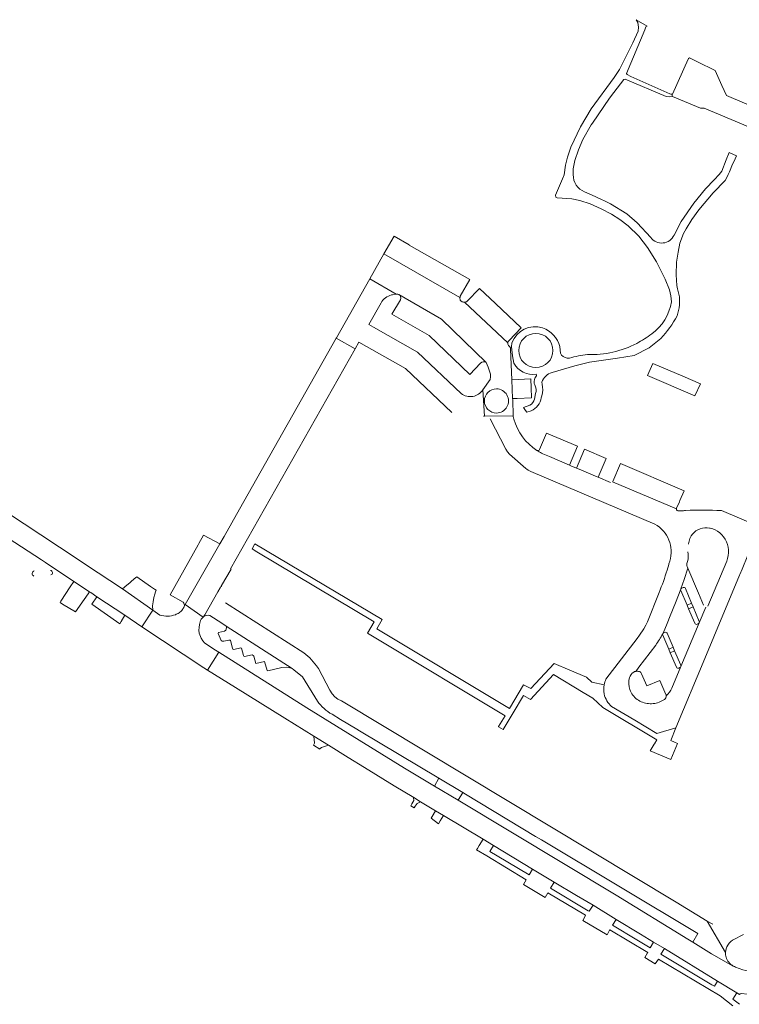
# Model space of a CAD drawing. Header units: metres. Extents: x 166325 to 190320, y 381923 to 404576.
# Tile 553 of 656: x 171428 to 171611, y 393660 to 393911. Entities that reach past the tile are written whole.
import ezdxf

# ---------------------------------------------------------------- set-up
doc = ezdxf.new("R2010")
doc.units = ezdxf.units.M
for name, color, linetype, lineweight in [('B-WE-VH-VERHARDING_ASFALT-GV', 8, 'Continuous', 18), ('B-WE-VH-VERHARDING_BETONSTRAATSTEEN-GV', 8, 'Continuous', 18), ('B-WE-VH-VERHARDING_HALFVERHARDING-GV', 8, 'Continuous', 18), ('B-WE-VH-VERHARDING_STRAATBAKSTEEN-GV', 8, 'Continuous', 18), ('X-XX-AL-TEKENBLAD-T50', 4, 'Continuous', 50)]:
    doc.layers.add(name, color=color, linetype=linetype, lineweight=lineweight)
doc.styles.add('NLCS-ISO-M500-T50', font='NLCS-ISO.ttf', dxfattribs={"height": 2.5})

msp = doc.modelspace()

# ---------------------------------------------------------------- linework, layer by layer
at = {"layer": 'B-WE-VH-VERHARDING_ASFALT-GV', "flags": 128}
msp.add_lwpolyline([(171405.524, 393791.628), (171412.928, 393786.484), (171421.67, 393780.782), (171422.814, 393780.036), (171426.663, 393777.541), (171433.472, 393773.129), (171434.512, 393772.455), (171441.67, 393767.687), (171445.673, 393765.021), (171445.967, 393764.825), (171447.572, 393763.756), (171454.64, 393759.048), (171458.993, 393756.148), (171461.761, 393760.317), (171454.02, 393765.796), (171444.659, 393772), (171442.74, 393773.272), (171433.302, 393779.527), (171416.259, 393790.713), (171408.877, 393795.712), (171408.516, 393795.273)], close=True, dxfattribs=at)
for points in [[(171609.458, 393669.755), (171603.881, 393672.828), (171599.155, 393675.842), (171597.929, 393676.624), (171579.625, 393687.839), (171539.463, 393711.945), (171533.412, 393715.577), (171525.846, 393720.118), (171508.496, 393730.82), (171500.986, 393735.454), (171478.532, 393749.681), (171475.663, 393745.095), (171482.829, 393740.65), (171495.381, 393732.866), (171502.766, 393728.286), (171506.431, 393726.013), (171511.496, 393722.872), (171515.618, 393720.316), (171523.147, 393715.646), (171528.14, 393712.643), (171529.918, 393711.574), (171533.709, 393709.293), (171535.715, 393708.087), (171545.805, 393702.018), (171548.42, 393700.445), (171558.411, 393694.436), (171563.871, 393691.152), (171569.591, 393687.712), (171573.809, 393685.218), (171579.68, 393681.643), (171585.891, 393677.86), (171589.187, 393675.853), (171591.92, 393674.189), (171605.472, 393665.936)], [(171605.472, 393665.936), (171610.386, 393662.943), (171611.065, 393662.53), (171611.186, 393662.657), (171611.481, 393662.745), (171613.088, 393662.639), (171613.433, 393668.444), (171611.89, 393668.822), (171610.015, 393669.498)]]:
    msp.add_lwpolyline(points, dxfattribs=at)
at = {"layer": 'B-WE-VH-VERHARDING_ASFALT-GV'}
msp.add_lwpolyline([(171610.015, 393669.498, -0.0415575), (171609.458, 393669.755)], format="xyb", dxfattribs=at)
at = {"layer": 'B-WE-VH-VERHARDING_BETONSTRAATSTEEN-GV', "flags": 128}
for points in [[(171600.347, 393899.958), (171598.326, 393900.945), (171598.076, 393900.758), (171597.977, 393900.647), (171593.959, 393891.716), (171593.87, 393891.519)], [(171594.028, 393891.149), (171601.134, 393888.116), (171602.053, 393888.16), (171611.512, 393884.182), (171616.855, 393881.898), (171660.273, 393863.361), (171663.535, 393862.064), (171663.716, 393862.003), (171665.752, 393861.172), (171666.648, 393860.773), (171668.634, 393865.433), (171668.214, 393865.616), (171667.999, 393865.709), (171665.899, 393866.585), (171607.695, 393891.329), (171606.551, 393893.915), (171604.852, 393897.756), (171600.347, 393899.958)], [(171522.508, 393840.599), (171522.737, 393840.648), (171523.721, 393840.824), (171516.994, 393844.707), (171508.513, 393829.715), (171508.461, 393829.623), (171513.253, 393826.845), (171514.215, 393828.544), (171526.063, 393821.882), (171537.867, 393810.666)], [(171517.933, 393832.381), (171516.73, 393833.062), (171519.828, 393838.597)], [(171546.576, 393823.399), (171535.236, 393834.46), (171524.389, 393840.709), (171524.694, 393840.419), (171524.83, 393840.193), (171524.892, 393839.769), (171524.773, 393839.365), (171522.587, 393835.701), (171532.107, 393830.234), (171542.4, 393820.315), (171545.155, 393823.198)], [(171540.242, 393815.475), (171529.103, 393826.056), (171517.933, 393832.381)], [(171546.202, 393809.737), (171545.757, 393816.471)], [(171553.62, 393808.978), (171553.458, 393809.67), (171553.435, 393809.801), (171546.202, 393809.737)], [(171547.643, 393809.09), (171551.591, 393801.303), (171552.021, 393800.631), (171552.509, 393800.045), (171556.636, 393796.452)], [(171562.702, 393799.439), (171567.796, 393797.275), (171569.793, 393802.067), (171561.933, 393805.376), (171560.186, 393801.22)], [(171560.674, 393800.296), (171560.967, 393800.123), (171562.702, 393799.439)], [(171569.552, 393796.535), (171568.153, 393797.124), (171567.796, 393797.275), (171562.702, 393799.439), (171560.967, 393800.123), (171560.674, 393800.296)], [(171578.188, 393792.865), (171575.11, 393794.174), (171574.366, 393794.491), (171570.242, 393796.244), (171569.552, 393796.535)], [(171580.767, 393797.646), (171578.844, 393793.129)], [(171595.037, 393786.296), (171595.733, 393787.929), (171595.888, 393788.292), (171596.934, 393790.744), (171580.767, 393797.646)], [(171557.982, 393795.61), (171582.676, 393785.125), (171589.528, 393782.231)], [(171594.998, 393786.114), (171578.747, 393792.982)], [(171578.509, 393735.804), (171584.383, 393732.318), (171589.965, 393728.948), (171594.838, 393730.374), (171602.219, 393748.016), (171604.484, 393753.561), (171611.044, 393769.228), (171611.142, 393769.461), (171611.704, 393770.805), (171613.188, 393774.348), (171616.215, 393781.578), (171606.423, 393785.691)], [(171597.313, 393785.711), (171597.06, 393785.695), (171596.808, 393785.678), (171596.628, 393785.665), (171596.448, 393785.652), (171595.525, 393785.6)], [(171598.046, 393777.152), (171598.059, 393777.237), (171598.211, 393777.943), (171598.441, 393778.628), (171598.745, 393779.283), (171599.058, 393779.701), (171599.478, 393780.138), (171599.952, 393780.516), (171600.471, 393780.829), (171601.027, 393781.07), (171601.61, 393781.236), (171602.21, 393781.325), (171602.816, 393781.333), (171603.418, 393781.262), (171603.578, 393781.228), (171604.24, 393781.036), (171604.875, 393780.769), (171605.475, 393780.43), (171606.032, 393780.024), (171606.539, 393779.556), (171606.987, 393779.033), (171607.373, 393778.461), (171607.401, 393778.412), (171607.721, 393777.766), (171607.967, 393777.089), (171608.137, 393776.388), (171608.228, 393775.673), (171608.24, 393774.952), (171608.172, 393774.235), (171608.025, 393773.529), (171607.8, 393772.844), (171603.004, 393761.395)], [(171478.825, 393777.255), (171474.669, 393779.459), (171473.482, 393777.338), (171473.292, 393776.999), (171466.168, 393764.279), (171469.486, 393762.377)], [(171469.773, 393761.31), (171470.002, 393761.831), (171478.825, 393777.255)], [(171518.781, 393755.589), (171520.157, 393757.936), (171487.695, 393777.277), (171487.06, 393775.95), (171488.22, 393775.206), (171518.081, 393757.403), (171516.358, 393754.513), (171518.954, 393752.954), (171551.397, 393733.471), (171549.749, 393730.729), (171549.715, 393730.672), (171550.923, 393729.953), (171553.463, 393734.218), (171556.106, 393738.656), (171557.851, 393737.617), (171563.69, 393743.941), (171571.27, 393739.422), (171573.687, 393737.993), (171576.302, 393735.54), (171590.041, 393727.35), (171589.41, 393726.344), (171589.362, 393726.267), (171588.301, 393724.504), (171593.542, 393722.314), (171595.25, 393726.401), (171594.505, 393726.72), (171593.531, 393727.137), (171594.838, 393730.374), (171589.965, 393728.948), (171584.383, 393732.318), (171578.509, 393735.804)], [(171591.503, 393754.337), (171591.594, 393754.473), (171592.6, 393756.936), (171593.386, 393758.873), (171594.73, 393762.18), (171596.079, 393765.693), (171596.099, 393765.749), (171596.959, 393768.19), (171597.889, 393771.043), (171597.707, 393771.473)], [(171593.271, 393772.852), (171593.068, 393772.109), (171593.037, 393771.999), (171592.617, 393770.531)], [(171601.844, 393761.656), (171600.588, 393764.662), (171597.889, 393771.043), (171596.959, 393768.19), (171596.099, 393765.749)], [(171597.667, 393772.231), (171597.817, 393772.755)], [(171596.103, 393765.387), (171597.699, 393761.625), (171598.848, 393762.102), (171597.261, 393765.854)], [(171596.691, 393766.135), (171596.331, 393765.976)], [(171597.261, 393765.854), (171598.848, 393762.102), (171599.237, 393761.182), (171600.796, 393757.495)], [(171590.585, 393764.871), (171587.599, 393757.422), (171587.212, 393756.512), (171586.726, 393755.616), (171585.608, 393753.953), (171585.006, 393753.141), (171577.067, 393742.83)], [(171596.079, 393765.693), (171594.73, 393762.18), (171593.386, 393758.873), (171592.6, 393756.936), (171591.594, 393754.473), (171591.726, 393754.568), (171592.068, 393754.703)], [(171596.099, 393765.749), (171596.079, 393765.693)], [(171599.648, 393757.028), (171598.087, 393760.71), (171597.699, 393761.625), (171596.103, 393765.387)], [(171469.656, 393761.054), (171469.449, 393760.712), (171469.317, 393760.494)], [(171474.588, 393758.577), (171470.002, 393761.831), (171469.773, 393761.31)], [(171602.477, 393761.145), (171600.794, 393757.133), (171596.115, 393745.978), (171593.822, 393740.531)], [(171599.237, 393761.182), (171598.087, 393760.71), (171599.648, 393757.028)], [(171600.796, 393757.495), (171599.237, 393761.182)], [(171600.794, 393757.133), (171602.477, 393761.145)], [(171463.567, 393759.108), (171461.761, 393760.317), (171458.993, 393756.148), (171474.755, 393745.658), (171475.663, 393745.095), (171478.532, 393749.681), (171477.328, 393750.443), (171474.95, 393752.068), (171474.46, 393752.572), (171474.049, 393753.257), (171473.568, 393754.531)], [(171480.054, 393754.966), (171478.481, 393754.652), (171478.433, 393754.424), (171479.171, 393752.621), (171479.383, 393752.49), (171479.625, 393752.432), (171479.828, 393752.444), (171481.13, 393752.73), (171481.416, 393752.683), (171481.563, 393752.626), (171482.055, 393750.669), (171482.172, 393750.43), (171482.387, 393750.369), (171484.174, 393750.802), (171484.299, 393750.697), (171484.806, 393748.836), (171484.916, 393748.613), (171485.109, 393748.522), (171487.059, 393748.999), (171487.347, 393748.789), (171487.45, 393748.617), (171487.95, 393746.771), (171490.204, 393747.268), (171490.85, 393745.012), (171491.027, 393744.914), (171494.637, 393745.743), (171495.7, 393745.84), (171496.338, 393745.746), (171497.191, 393745.48), (171480.476, 393756.277)], [(171593.822, 393740.531), (171596.115, 393745.978), (171600.794, 393757.133)], [(171600.236, 393756.766), (171600.558, 393756.907)], [(171576.581, 393741.304), (171573.456, 393742), (171572.072, 393743.301), (171567.841, 393745.093), (171563.863, 393746.81), (171557.933, 393740.381), (171556.116, 393741.329), (171552.495, 393735.3), (171518.781, 393755.589)], [(171592.068, 393754.703), (171591.726, 393754.568), (171591.594, 393754.473), (171591.503, 393754.337)], [(171591.51, 393753.979), (171593.017, 393750.437), (171594.145, 393750.964), (171592.658, 393754.463)], [(171594.972, 393745.84), (171593.404, 393749.526), (171593.017, 393750.437), (171591.51, 393753.979)], [(171592.658, 393754.463), (171594.145, 393750.964), (171594.538, 393750.038), (171596.098, 393746.366)], [(171589.718, 393751.461), (171585.46, 393745.872), (171584.624, 393744.775)], [(171594.538, 393750.038), (171593.404, 393749.526), (171594.972, 393745.84)], [(171596.098, 393746.366), (171594.538, 393750.038)], [(171595.864, 393745.755), (171595.576, 393745.626)], [(171586.138, 393744.173), (171587.421, 393741.125), (171590.805, 393742.489), (171592.33, 393738.906)], [(171591.973, 393737.65), (171590.949, 393737.068)], [(171611.078, 393660.04), (171609.362, 393661.353), (171610.386, 393662.943), (171605.472, 393665.936), (171604.664, 393664.619), (171604.012, 393665.009), (171591.016, 393672.792), (171591.92, 393674.189), (171589.187, 393675.853), (171588.267, 393674.438), (171584.94, 393676.431), (171578.7, 393680.167), (171579.68, 393681.643), (171573.809, 393685.218), (171572.805, 393683.697), (171572.557, 393683.846), (171562.941, 393689.604), (171563.871, 393691.152), (171558.411, 393694.436), (171557.518, 393692.941), (171549.406, 393697.813), (171547.537, 393698.935), (171548.42, 393700.445), (171545.805, 393702.018), (171544.83, 393700.45), (171544.379, 393699.724), (171544.14, 393699.34), (171546.738, 393697.78), (171556.792, 393691.743), (171556.062, 393690.505), (171561.553, 393687.212), (171562.304, 393688.433), (171571.888, 393682.678), (171571.857, 393682.621), (171571.209, 393681.379), (171577.329, 393677.726), (171577.993, 393678.899), (171578.04, 393678.984), (171587.719, 393673.171), (171587.672, 393673.095), (171586.947, 393671.903), (171589.574, 393670.295), (171590.391, 393671.475), (171590.436, 393671.54), (171606.09, 393662.14), (171609.316, 393659.608)], [(171604.215, 393680.386), (171602.848, 393681.211), (171607.468, 393673.192)], [(171609.775, 393676.639), (171611.708, 393677.63), (171612.068, 393677.814)]]:
    msp.add_lwpolyline(points, dxfattribs=at)
at = {"layer": 'B-WE-VH-VERHARDING_BETONSTRAATSTEEN-GV'}
for points in [[(171593.87, 393891.519, 0.2983013), (171594.028, 393891.149)], [(171519.828, 393838.597, -0.2037546), (171522.508, 393840.599)], [(171545.155, 393823.198, -0.3947579), (171546.576, 393823.399)], [(171545.757, 393816.471, -0.4376847), (171540.242, 393815.475)], [(171549.205, 393816.679, 0.9998373), (171549.205, 393810.532)], [(171549.205, 393810.532, 1.0001627), (171549.205, 393816.679)], [(171545.914, 393809.725, -0.0346621), (171546.202, 393809.737)], [(171559.486, 393800.992, -0.1809855), (171553.62, 393808.978)], [(171560.186, 393801.22, -0.2998318), (171559.486, 393800.992)], [(171560.674, 393800.296, -0.0234207), (171559.486, 393800.992)], [(171556.636, 393796.452, 0.0741086), (171557.982, 393795.61)], [(171578.844, 393793.129, -0.0897547), (171578.747, 393792.982)], [(171594.998, 393786.114, -0.093809), (171595.037, 393786.296)], [(171595.525, 393785.6, -0.439017), (171594.998, 393786.114)], [(171606.423, 393785.691, 0.031833), (171597.313, 393785.711)], [(171589.528, 393782.231, -0.3581581), (171593.271, 393772.852)], [(171597.817, 393772.755, 0.1188378), (171597.917, 393775.229)], [(171597.707, 393771.473, -0.2057886), (171597.667, 393772.231)], [(171431.61, 393770.326, 0.7357606), (171431.507, 393769.028)], [(171435.84, 393769.305, 0.8091176), (171435.711, 393770.463)], [(171592.617, 393770.531, -0.0223044), (171590.585, 393764.871)], [(171596.331, 393765.976, 0.1939005), (171596.099, 393765.749)], [(171597.261, 393765.854, 0.4194216), (171596.691, 393766.135)], [(171596.079, 393765.693, 0.1829069), (171596.103, 393765.387)], [(171469.486, 393762.377, -0.2856043), (171469.773, 393761.31)], [(171469.773, 393761.31, -0.0667466), (171469.656, 393761.054)], [(171467.513, 393759.198, -0.1687832), (171463.567, 393759.108)], [(171468.442, 393759.669, -0.0665623), (171467.513, 393759.198)], [(171469.317, 393760.494, -0.0775463), (171468.442, 393759.669)], [(171473.787, 393757.377, -0.1512884), (171474.588, 393758.577)], [(171473.568, 393754.531, -0.0994438), (171473.787, 393757.377)], [(171480.476, 393756.277, -0.3171134), (171480.054, 393754.966)], [(171600.236, 393756.766, -0.4047318), (171599.648, 393757.028)], [(171600.558, 393756.907, 0.4145158), (171600.796, 393757.495)], [(171589.718, 393751.461, 0.0328821), (171591.503, 393754.337)], [(171591.503, 393754.337, 0.2039424), (171591.51, 393753.979)], [(171592.658, 393754.463, 0.402909), (171592.068, 393754.703)], [(171595.576, 393745.626, -0.4274598), (171594.972, 393745.84)], [(171595.864, 393745.755, 0.4252181), (171596.098, 393746.366)], [(171583.039, 393743.176, -0.1482157), (171584.117, 393744.594)], [(171584.117, 393744.594, -0.0763468), (171584.624, 393744.775)], [(171584.624, 393744.775, -0.1343258), (171585.569, 393744.702)], [(171585.569, 393744.702, -0.2094592), (171586.138, 393744.173)], [(171576.581, 393741.304, 0.0943271), (171576.61, 393739.046)], [(171577.067, 393742.83, 0.0667495), (171576.581, 393741.304)], [(171583.149, 393740.122, -0.1611035), (171583.039, 393743.176)], [(171578.509, 393735.804, -0.1577105), (171576.61, 393739.046)], [(171585.001, 393737.639, -0.1474044), (171583.149, 393740.122)], [(171592.418, 393738.516, -0.2526359), (171591.973, 393737.65)], [(171592.33, 393738.906, -0.0435152), (171592.373, 393738.79)], [(171592.373, 393738.79, -0.0698571), (171592.418, 393738.516)], [(171593.822, 393740.531, -0.1009749), (171592.418, 393738.516)], [(171587.892, 393736.563, -0.1363254), (171585.001, 393737.639)], [(171590.949, 393737.068, -0.1364142), (171587.892, 393736.563)], [(171608.041, 393675.092, -0.1514899), (171609.775, 393676.639)], [(171607.468, 393673.192, -0.1299287), (171608.041, 393675.092)]]:
    msp.add_lwpolyline(points, format="xyb", dxfattribs=at)
at = {"layer": 'B-WE-VH-VERHARDING_BETONSTRAATSTEEN-GV', "flags": 128}
for points in [[(171523.137, 393855.566), (171520.588, 393851.061), (171539.914, 393839.94), (171539.944, 393840.042), (171540.004, 393840.241), (171542.414, 393844.482), (171526.952, 393853.304), (171526.991, 393853.37)], [(171516.994, 393844.707), (171523.721, 393840.824), (171524.091, 393840.813), (171524.389, 393840.709), (171535.236, 393834.46), (171546.576, 393823.399), (171547.109, 393822.24), (171547.676, 393820.389), (171547.694, 393819.72), (171547.569, 393819.089), (171545.757, 393816.471), (171546.202, 393809.737), (171553.435, 393809.801), (171553.33, 393813.915), (171553.316, 393814.197), (171553.084, 393819.01), (171552.803, 393826.767), (171552.757, 393827.102), (171552.516, 393827.464), (171552.283, 393827.724), (171552.133, 393828.055), (171552.093, 393828.383), (171541.113, 393838.738), (171541.02, 393838.731), (171540.815, 393838.759), (171540.643, 393838.803), (171540.451, 393838.861), (171540.227, 393839.033), (171540.093, 393839.148), (171539.997, 393839.279), (171539.95, 393839.517), (171539.912, 393839.678), (171539.914, 393839.94), (171520.588, 393851.061)], [(171548.923, 393838.43), (171544.888, 393842.231), (171541.76, 393839.033), (171541.581, 393838.878), (171541.415, 393838.799), (171541.205, 393838.744), (171541.113, 393838.738), (171552.093, 393828.383), (171552.189, 393828.707), (171552.414, 393829.03), (171555.5, 393832.234)], [(171513.253, 393826.845), (171508.461, 393829.623), (171483.833, 393786.09), (171479.894, 393779.126), (171478.825, 393777.255), (171470.002, 393761.831), (171474.588, 393758.577), (171474.65, 393758.66), (171474.988, 393759.189), (171478.342, 393764.98), (171478.874, 393766.043), (171479.283, 393766.606), (171481.67, 393770.77), (171481.539, 393770.845)], [(171557.99, 393819.213), (171553.084, 393819.01), (171553.316, 393814.197), (171554.48, 393814.247), (171558.112, 393814.403), (171558.069, 393816.921)], [(171570.242, 393796.244), (171574.366, 393794.491), (171575.11, 393794.174), (171577.131, 393798.942), (171571.571, 393801.299), (171569.552, 393796.535)], [(171462.609, 393765.463), (171462.172, 393765.737), (171461.162, 393766.37), (171457.717, 393768.835), (171457.494, 393768.652), (171456.33, 393767.695), (171455.913, 393767.352), (171455.163, 393766.735), (171454.02, 393765.796), (171461.761, 393760.317), (171461.726, 393761.482), (171461.829, 393762.477), (171462.066, 393763.569), (171462.283, 393764.462), (171462.455, 393764.991)], [(171444.337, 393763.105), (171445.335, 393764.514), (171445.673, 393765.021), (171441.67, 393767.687), (171440.757, 393766.265), (171438.406, 393762.605), (171438.206, 393762.294), (171438.778, 393761.9), (171442.078, 393759.916)], [(171453.741, 393757.49), (171454.64, 393759.048), (171447.572, 393763.756), (171446.249, 393761.855), (171453.368, 393756.897)], [(171534.507, 393717.57), (171533.412, 393715.577), (171539.463, 393711.945), (171540.613, 393713.908)]]:
    msp.add_lwpolyline(points, close=True, dxfattribs=at)
at = {"layer": 'B-WE-VH-VERHARDING_HALFVERHARDING-GV', "flags": 128}
for points in [[(171593.87, 393891.519), (171593.959, 393891.716), (171593.605, 393891.689), (171593.325, 393891.751), (171583.42, 393896.22), (171582.46, 393896.681), (171582.271, 393896.94), (171586.932, 393908.082), (171587.197, 393908.824), (171587.571, 393908.97), (171584.747, 393910.659), (171585.206, 393909.952), (171585.312, 393908.771), (171585.269, 393907.774), (171583.859, 393904.778), (171580.537, 393897.962), (171579.143, 393895.911), (171573.334, 393887.966), (171570.579, 393883.375), (171568.091, 393878.242), (171567.291, 393875.665), (171566.758, 393873.651), (171566.401, 393871.156), (171566.045, 393870.119), (171564.208, 393865.961), (171564.268, 393865.487), (171564.623, 393865.28), (171568.385, 393865.043), (171570.429, 393864.629), (171573.036, 393863.77), (171575.88, 393862.526), (171578.487, 393861.193), (171580.62, 393859.831), (171582.724, 393858.172), (171585.42, 393855.536), (171587.647, 393852.687), (171589.928, 393849.014), (171592.139, 393844.636), (171593.232, 393841.914), (171593.586, 393840.333), (171593.727, 393838.857)], [(171568.749, 393871.21), (171568.749, 393872.663), (171569.149, 393874.844), (171570.058, 393877.533), (171571.186, 393880.158), (171573.309, 393883.896), (171573.601, 393884.321), (171577.945, 393890.643), (171579.046, 393892.092), (171581.617, 393895.477), (171581.957, 393895.52), (171592.418, 393891.146), (171593.247, 393891.013), (171594.028, 393891.149)], [(171595.621, 393840.825), (171595.24, 393842.107), (171595.091, 393843.031), (171594.955, 393845.723), (171594.995, 393848.92), (171595.417, 393851.5), (171595.893, 393853.761), (171596.803, 393856.206), (171597.444, 393857.393), (171598.925, 393859.77), (171600.679, 393862.259), (171604.295, 393866.623), (171607.395, 393869.752), (171607.749, 393870.35), (171608.129, 393871.246), (171608.455, 393871.966), (171609.278, 393873.918), (171609.557, 393874.512), (171610.265, 393876.018), (171608.405, 393876.818), (171607.663, 393874.953), (171606.526, 393872.085), (171605.864, 393871.236), (171604.615, 393869.89), (171602.397, 393867.637), (171599.407, 393863.917), (171596.171, 393859.265), (171594.39, 393855.849)], [(171582.408, 393861.247), (171578.176, 393863.772), (171576.485, 393864.602), (171576.104, 393864.789), (171573.405, 393866.039), (171571.603, 393866.847)], [(171588.468, 393855.18), (171584.982, 393858.935), (171582.408, 393861.247)], [(171563.344, 393820.817), (171569.107, 393822.528), (171572.892, 393823.497), (171580.009, 393824.504), (171584.216, 393825.213), (171588.063, 393827.16), (171591.032, 393829.523)], [(171553.153, 393828.409), (171553.042, 393827.363), (171553.251, 393825.107), (171553.645, 393823.234)], [(171565.728, 393825.292), (171565.482, 393825.743), (171565.38, 393826.514), (171565.317, 393827.437)], [(171559.341, 393820.465), (171559.393, 393820.228), (171559.353, 393820.04)], [(171558.83, 393818.017), (171558.934, 393817.685)], [(171560.798, 393817.894), (171560.779, 393818.348)], [(171559.161, 393815.49), (171558.849, 393814.09)], [(171560.618, 393814.44), (171560.732, 393814.941)], [(171557.704, 393812.538), (171556.063, 393811.923), (171556.589, 393811.191), (171556.892, 393810.769), (171558.054, 393811.128)]]:
    msp.add_lwpolyline(points, dxfattribs=at)
at = {"layer": 'B-WE-VH-VERHARDING_HALFVERHARDING-GV'}
for points in [[(171571.603, 393866.847, -0.3177098), (171568.749, 393871.21)], [(171594.39, 393855.849, -0.5732949), (171588.468, 393855.18)], [(171593.727, 393838.857, -0.1986612), (171588.696, 393830.671)], [(171595.151, 393835.308, 0.1402793), (171595.621, 393840.825)], [(171591.032, 393829.523, 0.0630219), (171595.151, 393835.308)], [(171560.94, 393832.245, 0.3996394), (171553.153, 393828.409)], [(171565.317, 393827.437, 0.2526951), (171560.94, 393832.245)], [(171559.222, 393822.11, -1), (171559.222, 393830.812)], [(171559.222, 393830.812, -1), (171559.222, 393822.11)], [(171588.696, 393830.671, -0.0433513), (171584.899, 393828.271)], [(171584.899, 393828.271, -0.1265454), (171572.341, 393825.4)], [(171567.79, 393824.5, -0.1989208), (171565.728, 393825.292)], [(171572.341, 393825.4, 0.0584653), (171567.79, 393824.5)], [(171553.645, 393823.234, 0.3351459), (171559.341, 393820.465)], [(171559.353, 393820.04, 0.2250722), (171558.83, 393818.017)], [(171560.779, 393818.348, -0.2633921), (171563.344, 393820.817)], [(171558.934, 393817.685, -0.2211856), (171559.161, 393815.49)], [(171560.732, 393814.941, 0.1445574), (171560.798, 393817.894)], [(171558.849, 393814.09, -0.2134555), (171557.704, 393812.538)], [(171558.054, 393811.128, 0.2487253), (171560.618, 393814.44)]]:
    msp.add_lwpolyline(points, format="xyb", dxfattribs=at)
at = {"layer": 'B-WE-VH-VERHARDING_HALFVERHARDING-GV', "flags": 128}
msp.add_lwpolyline([(171596.598, 393819.926), (171589.029, 393823.158), (171587.639, 393820.05), (171599.713, 393814.889), (171601.075, 393817.934)], close=True, dxfattribs=at)
at = {"layer": 'B-WE-VH-VERHARDING_STRAATBAKSTEEN-GV', "flags": 128}
for points in [[(171479.159, 393766.389), (171479.214, 393766.485), (171479.283, 393766.606), (171478.874, 393766.043), (171478.342, 393764.98), (171474.988, 393759.189), (171474.65, 393758.66), (171474.588, 393758.577)], [(171607.468, 393673.192), (171602.848, 393681.211), (171594.897, 393686.006), (171509.747, 393737.247), (171508.871, 393737.712), (171508.081, 393738.31), (171507.384, 393739.088), (171506.821, 393739.969), (171503.939, 393745.545), (171503.46, 393746.22), (171501.73, 393748.2), (171500.225, 393749.48), (171480.26, 393762.23)], [(171476.284, 393758.985), (171479.344, 393757.008), (171480.476, 393756.277), (171497.191, 393745.48), (171497.64, 393745.19), (171499.87, 393743.42), (171503.641, 393737.198)], [(171507.38, 393733.84), (171509.533, 393732.549), (171513.71, 393730.044), (171514.398, 393729.631), (171534.507, 393717.57), (171540.613, 393713.908)], [(171540.613, 393713.908), (171541.333, 393713.476), (171559.172, 393702.777), (171560.646, 393701.893), (171600.463, 393678.012), (171599.155, 393675.842), (171603.881, 393672.828), (171609.458, 393669.755)]]:
    msp.add_lwpolyline(points, dxfattribs=at)
at = {"layer": 'B-WE-VH-VERHARDING_STRAATBAKSTEEN-GV'}
for points in [[(171474.588, 393758.577, -0.0276961), (171474.774, 393758.714)], [(171474.774, 393758.714, -0.2297695), (171476.284, 393758.985)], [(171503.641, 393737.198, 0.1035765), (171507.38, 393733.84)], [(171607.608, 393672.025, -0.0771414), (171607.468, 393673.192)], [(171609.458, 393669.755, -0.1864496), (171607.608, 393672.025)]]:
    msp.add_lwpolyline(points, format="xyb", dxfattribs=at)
at = {"layer": 'B-WE-VH-VERHARDING_STRAATBAKSTEEN-GV', "flags": 128}
for points in [[(171502.665, 393725.984), (171504.27, 393724.94), (171504.383, 393725.162), (171504.659, 393725.39), (171506.431, 393726.013), (171502.766, 393728.286), (171502.891, 393726.465)], [(171527.38, 393710.586), (171528.296, 393710.018), (171528.554, 393710.441), (171529.003, 393711.179), (171529.918, 393711.574), (171528.14, 393712.643), (171528.111, 393712.541), (171528.186, 393711.942), (171527.656, 393711.05)], [(171534.475, 393705.984), (171534.915, 393706.73), (171535.715, 393708.087), (171533.709, 393709.293), (171532.84, 393707.787), (171532.619, 393707.404)]]:
    msp.add_lwpolyline(points, close=True, dxfattribs=at)

# ---------------------------------------------------------------- next in the draw order: texts
at = {"layer": 'X-XX-AL-TEKENBLAD-T50', "insert": (171326.062, 393159.699), "char_height": 180, "width": 934.08549, "attachment_point": 7, "style": 'NLCS-ISO-M500-T50', "bg_fill": 3, "box_fill_scale": 1, "bg_fill_color": 256, "bg_fill_transparency": 0}
msp.add_mtext('Beek en Donk', dxfattribs=at)

doc.saveas('drawing.dxf')
